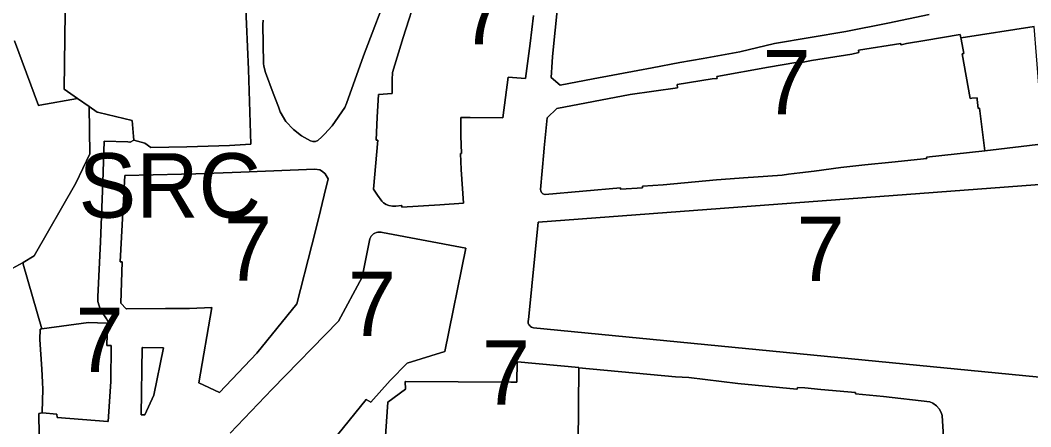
# Model space of a CAD drawing. Extents: x 598968 to 613553, y 4409678 to 4430833.
# Drawn here: x 608291.1 to 608478.9, y 4422922.4 to 4422998 of the extents above; entities that cross this region are included whole.
import ezdxf

# ---------------------------------------------------------------- set-up
doc = ezdxf.new("R2010")
doc.units = 0
for name, color, linetype in [('1', 7, 'Continuous'), ('Sòl Rústic Comú', 7, 'Continuous'), ('Sòl Rústic Protegit - Alt Nivell de Protecció', 7, 'Continuous'), ('ZONA 4. CASES UNIFAMILIRAS AÏLLADES EN PARCEL.LES', 7, 'Continuous'), ('ZONA 7. CONJUNTS AMB ORDENACIONS ESPECÍFIQUES', 7, 'Continuous')]:
    doc.layers.add(name, color=color, linetype=linetype)

msp = doc.modelspace()

# ---------------------------------------------------------------- linework, layer by layer
at = {"layer": '1'}
for points in [[(608332.8369, 4423005.7818), (608333.5772, 4422988.8668), (608334.0004, 4422974.9862), (608330.0268, 4422974.756), (608326.0469, 4422974.5859), (608322.1369, 4422974.4959), (608315.4383, 4422974.3469), (608315.387, 4422974.3458), (608314.277, 4422975.1757), (608312.2821, 4422975.7358), (608311.5869, 4422975.3514), (608311.5389, 4422975.3576), (608311.1269, 4422975.4114), (608306.7445, 4422975.535), (608306.527, 4422967.8816), (608306.0671, 4422956.832), (608305.5471, 4422946.6023), (608305.5971, 4422945.7324), (608305.7871, 4422944.8824), (608306.0071, 4422944.3324), (608306.2771, 4422943.8224), (608307.1971, 4422942.4926), (608307.6671, 4422941.5526), (608307.6058, 4422941.5694), (608307.3802, 4422941.6312), (608307.3797, 4422941.6169), (608307.25, 4422937.516), (608307.9971, 4422937.5061), (608308.05, 4422937.5057), (608307.96, 4422930.8065), (608307.5, 4422923.3966), (608307.4474, 4422923.4007), (608307.4471, 4422923.3966), (608297.9972, 4422924.1365), (608297.9572, 4422924.7364), (608295.2542, 4422925.0028), (608295.2268, 4422924.9966), (608294.6181, 4422924.8579), (608294.6658, 4422920.8153)], [(608359.9657, 4423004.6318), (608354.9559, 4422991.4121), (608351.7959, 4422982.5224), (608351.4659, 4422981.8324), (608349.1161, 4422978.4224), (608347.6861, 4422976.8324), (608347.2212, 4422976.357), (608346.4561, 4422975.6624), (608346.0261, 4422975.4824), (608345.6961, 4422975.4524), (608345.6805, 4422975.4558), (608345.5404, 4422975.4862), (608345.0961, 4422975.5824), (608343.4161, 4422976.5324), (608341.9062, 4422977.7322), (608340.5262, 4422979.1722), (608339.4663, 4422980.972), (608339.1663, 4422981.912), (608338.1263, 4422984.4818), (608336.7563, 4422988.3416), (608336.4263, 4422989.5116), (608336.3763, 4422990.0116), (608336.2563, 4422997.2314), (608336.2663, 4422998.0813)], [(608386.5362, 4422998.9364), (608385.8862, 4422993.6865), (608385.0567, 4422987.2008), (608385.0562, 4422987.1966), (608381.8486, 4422987.4523), (608381.7962, 4422987.4565), (608380.8563, 4422979.8671), (608374.7786, 4422979.9561), (608374.7463, 4422979.9566), (608373.0063, 4422979.9165), (608373.0363, 4422976.5566), (608373.1263, 4422973.2667), (608372.9892, 4422973.2667), (608373.0692, 4422970.2767), (608373.5133, 4422964.0016), (608369.1093, 4422963.6868), (608362.0694, 4422963.2367), (608362.0692, 4422963.24), (608362.0494, 4422963.5467), (608361.9968, 4422963.5415), (608360.9394, 4422963.4367), (608360.8865, 4422963.4367), (608360.4094, 4422963.4367), (608360.3565, 4422963.4367), (608359.6665, 4422963.5766), (608359.1765, 4422963.7566), (608358.6365, 4422964.0866), (608358.3165, 4422964.3566), (608357.5565, 4422965.4966), (608356.7965, 4422966.6365), (608357.5765, 4422975.7464), (608357.3294, 4422975.7464), (608357.2765, 4422975.7464), (608357.5065, 4422979.9913), (608357.7365, 4422984.2362), (608360.2565, 4422984.3963), (608360.2665, 4422986.9362), (608360.3565, 4422988.3262), (608362.2864, 4422994.8161), (608364.9964, 4423003.186)], [(608460.0791, 4422999.0845), (608452.3955, 4422997.5148), (608444.5755, 4422995.9173), (608431.3038, 4422993.6881), (608424.8743, 4422992.1884), (608421.4508, 4422991.552), (608418.0758, 4422990.927), (608413.7059, 4422990.187), (608408.5759, 4422989.1569), (608405.9459, 4422988.6669), (608397.626, 4422987.1168), (608391.5125, 4422985.9809), (608391.4691, 4422985.9728), (608389.8161, 4422987.3767), (608389.9961, 4422990.2166), (608390.0661, 4422991.3166), (608391.0261, 4423001.0964)], [(608481.2997, 4422975.0588), (608470.3803, 4422973.7569), (608470.3827, 4422973.7369), (608459.5854, 4422972.578), (608459.6254, 4422972.298), (608453.1254, 4422971.6579), (608448.1255, 4422971.1178), (608443.6339, 4422970.6124), (608438.6656, 4422969.9777), (608436.0556, 4422969.6477), (608433.8957, 4422969.4177), (608432.7257, 4422969.2376), (608427.4057, 4422968.8276), (608426.4457, 4422968.7676), (608420.5258, 4422968.3375), (608410.6059, 4422967.4173), (608406.796, 4422967.1673), (608406.796, 4422966.8573), (608402.7788, 4422966.6302), (608402.726, 4422966.6272), (608402.7162, 4422966.8327), (608402.716, 4422966.8372), (608388.6695, 4422965.6208), (608388.6262, 4422965.617), (608388.2962, 4422965.747), (608388.0462, 4422965.987), (608387.8862, 4422966.307), (608387.8562, 4422966.547), (608388.4662, 4422973.4769), (608388.5162, 4422974.3269), (608389.0561, 4422979.8668), (608390.8761, 4422981.6468), (608404.476, 4422984.2469), (608413.3059, 4422985.477), (608413.2559, 4422986.057), (608419.7658, 4422987.1371), (608420.6658, 4422987.2071), (608420.5958, 4422987.5871), (608430.2257, 4422989.2872), (608435.2956, 4422990.1873), (608435.2974, 4422990.1782), (608435.3356, 4422989.9773), (608435.3865, 4422989.9877), (608438.2156, 4422990.5673), (608445.6755, 4422991.7574), (608446.9955, 4422992.0474), (608446.9355, 4422992.4474), (608454.7754, 4422993.7275), (608454.7764, 4422993.7191), (608454.8054, 4422993.4775), (608454.8569, 4422993.4892), (608455.8654, 4422993.7175), (608459.2777, 4422994.2847), (608465.8153, 4422995.3976), (608465.8169, 4422995.3889), (608465.9349, 4422994.7568), (608465.9863, 4422994.7648), (608479.5806, 4422996.8922)], [(608288.2747, 4422951.0854), (608291.7035, 4422952.991), (608293.7259, 4422954.2042), (608301.4759, 4422967.7042), (608304.1009, 4422973.2042), (608303.9855, 4422981.9764), (608301.8041, 4422983.4861), (608294.7803, 4422982.2468), (608294.5383, 4422982.2042), (608290.1009, 4422994.2042)], [(608482.4651, 4422931.4241), (608386.5462, 4422940.7975), (608386.3506, 4422940.8474), (608386.1661, 4422940.929), (608385.9976, 4422941.0402), (608385.8499, 4422941.1777), (608385.727, 4422941.3378), (608385.6325, 4422941.5161), (608385.5688, 4422941.7077), (608385.5378, 4422941.907), (608385.5403, 4422942.1088), (608385.5762, 4422942.3074), (608387.3862, 4422960.4771), (608482.2651, 4422967.6184)], [(608330.1469, 4422921.187), (608337.9668, 4422929.417), (608350.2666, 4422942.0469), (608354.6666, 4422950.2668), (608356.1165, 4422957.3767), (608356.2337, 4422957.6439), (608356.3913, 4422957.8895), (608356.5855, 4422958.1073), (608356.8115, 4422958.2919), (608357.0637, 4422958.4389), (608357.3357, 4422958.5444), (608357.6209, 4422958.606), (608357.9123, 4422958.6221), (608357.9308, 4422958.6202), (608358.2026, 4422958.5922), (608358.4846, 4422958.5172), (608373.9863, 4422955.607), (608370.0664, 4422936.4073), (608363.0765, 4422934.2073), (608359.9165, 4422930.9973), (608356.3246, 4422926.9774), (608356.3066, 4422926.9573), (608355.4227, 4422927.4665), (608350.1696, 4422920.9573)], [(608358.9866, 4422919.7986), (608359.4565, 4422926.9773), (608362.7206, 4422929.4273), (608362.6965, 4422930.8373), (608362.7494, 4422930.8369), (608382.3063, 4422930.6776), (608382.3279, 4422930.6779), (608383.4187, 4422930.6907), (608383.5062, 4422934.4749), (608383.559, 4422934.4701), (608394.9581, 4422933.4465), (608394.9578, 4422933.3923), (608412.9107, 4422931.6688), (608415.3822, 4422931.5836), (608424.5187, 4422930.4756), (608435.5008, 4422929.3933), (608435.5017, 4422929.3985), (608435.5537, 4422929.3933), (608435.6115, 4422929.7281), (608435.6121, 4422929.7314), (608436.9286, 4422929.6485), (608439.9423, 4422929.3371), (608446.3629, 4422928.774), (608446.3988, 4422928.5109), (608451.5649, 4422928.0083), (608460.2151, 4422927.0661), (608460.7448, 4422926.792), (608461.4354, 4422926.3006), (608461.9091, 4422925.7113), (608462.3064, 4422925.0876), (608462.4485, 4422924.517), (608462.8683, 4422918.4791)]]:
    msp.add_lwpolyline(points, dxfattribs=at)
for points in [[(608470.3803, 4422973.7569), (608481.2997, 4422975.0588), (608479.5813, 4422996.884), (608479.5806, 4422996.8922), (608465.9863, 4422994.7648), (608465.9349, 4422994.7568), (608465.9819, 4422994.5015), (608466.4753, 4422991.8477), (608466.4666, 4422991.8461), (608466.1953, 4422991.7977), (608467.6753, 4422983.5079), (608467.9844, 4422983.5296), (608468.9538, 4422983.5978), (608468.9929, 4422983.2769), (608469.1994, 4422981.6399), (608469.3003, 4422981.6526), (608469.4154, 4422981.6661), (608469.4163, 4422981.6577)], [(608345.3167, 4422956.1766), (608342.5767, 4422945.2867), (608335.1468, 4422936.0768), (608328.1932, 4422928.8039), (608328.1769, 4422928.7868), (608324.3569, 4422930.5667), (608326.7267, 4422944.5854), (608322.6289, 4422944.4063), (608318.1898, 4422944.3865), (608318.137, 4422944.3864), (608310.87, 4422944.3763), (608310.8171, 4422944.3763), (608309.8321, 4422945.4162), (608310.1171, 4422953.1061), (608309.74, 4422953.1061), (608309.6871, 4422953.1061), (608310.605, 4422969.1427), (608321.1469, 4422969.396), (608323.7769, 4422969.436), (608330.5046, 4422969.7244), (608332.1363, 4422969.7944), (608345.9166, 4422970.3463), (608345.9258, 4422970.3446), (608346.8066, 4422970.1763), (608347.3366, 4422969.8963), (608347.8266, 4422969.4464), (608348.3666, 4422968.5164), (608347.6266, 4422965.4964), (608346.5566, 4422961.0765)], [(608315.9947, 4422928.2861), (608314.2987, 4422924.6024), (608314.246, 4422924.6028), (608313.6133, 4422924.6127), (608313.8157, 4422937.1273), (608313.8686, 4422937.1271), (608317.7424, 4422937.1137), (608317.7953, 4422937.1135)], [(608315.9947, 4422928.2861), (608317.7953, 4422937.1135), (608317.7424, 4422937.1137), (608313.8686, 4422937.1271), (608313.8157, 4422937.1273), (608313.6133, 4422924.6127), (608314.246, 4422924.6028), (608314.2987, 4422924.6024)]]:
    msp.add_lwpolyline(points, close=True, dxfattribs=at)
at = {"layer": 'Sòl Rústic Comú'}
for points in [[(608336.2663, 4422998.0813), (608336.2563, 4422997.2314), (608336.3763, 4422990.0116), (608336.4263, 4422989.5116), (608336.7563, 4422988.3416), (608338.1263, 4422984.4818), (608339.1663, 4422981.912), (608339.4663, 4422980.972), (608340.5262, 4422979.1722), (608341.9062, 4422977.7322), (608343.4161, 4422976.5324), (608345.0961, 4422975.5824), (608345.5404, 4422975.4862), (608345.6805, 4422975.4558), (608345.6961, 4422975.4524), (608346.0261, 4422975.4824), (608346.4561, 4422975.6624), (608347.2212, 4422976.357), (608347.6861, 4422976.8324), (608349.1161, 4422978.4224), (608351.4659, 4422981.8324), (608351.7959, 4422982.5224), (608354.9559, 4422991.4121), (608359.9657, 4423004.6318)], [(608290.1009, 4422994.2042), (608294.5383, 4422982.2042), (608294.7803, 4422982.2468), (608301.8041, 4422983.4861), (608299.331, 4422985.1977), (608299.5493, 4423004.3093)]]:
    msp.add_lwpolyline(points, dxfattribs=at)
msp.add_lwpolyline([(608312.2821, 4422975.7358), (608312.247, 4422975.7457), (608312.1889, 4422976.4339), (608311.937, 4422979.4156), (608305.7527, 4422980.8885), (608305.455, 4422980.9594), (608303.9855, 4422981.9764), (608304.1009, 4422973.2042), (608301.4759, 4422967.7042), (608293.7259, 4422954.2042), (608291.7035, 4422952.991), (608291.7029, 4422952.682), (608295.1737, 4422940.6293), (608303.8472, 4422941.7762), (608307.1832, 4422941.6708), (608307.3273, 4422941.6312), (608307.3797, 4422941.6169), (608307.3802, 4422941.6312), (608307.6058, 4422941.5694), (608307.6671, 4422941.5526), (608307.1971, 4422942.4926), (608306.2771, 4422943.8224), (608306.0071, 4422944.3324), (608305.7871, 4422944.8824), (608305.5971, 4422945.7324), (608305.5471, 4422946.6023), (608306.0671, 4422956.832), (608306.527, 4422967.8816), (608306.7445, 4422975.535), (608311.1269, 4422975.4114), (608311.5389, 4422975.3576), (608311.5869, 4422975.3514)], close=True, dxfattribs=at)
at = {"layer": 'Sòl Rústic Protegit - Alt Nivell de Protecció'}
msp.add_lwpolyline([(608294.6658, 4422920.8153), (608294.6181, 4422924.8579), (608295.2268, 4422924.9966), (608295.2542, 4422925.0028), (608295.2267, 4422925.0055), (608295.2173, 4422925.0064), (608295.2241, 4422925.2318), (608295.2823, 4422927.1664), (608295.2854, 4422927.2684), (608295.3473, 4422929.3263), (608295.2683, 4422930.7126), (608295.1311, 4422933.1204), (608294.8173, 4422938.6261), (608294.8473, 4422940.5861), (608295.1082, 4422940.6206), (608295.1737, 4422940.6293), (608291.7029, 4422952.682), (608291.7035, 4422952.991), (608288.2747, 4422951.0854)], dxfattribs=at)
at = {"layer": 'ZONA 4. CASES UNIFAMILIRAS AÏLLADES EN PARCEL.LES'}
msp.add_lwpolyline([(608462.8683, 4422918.4791), (608462.4485, 4422924.517), (608462.3064, 4422925.0876), (608461.9091, 4422925.7113), (608461.4354, 4422926.3006), (608460.7448, 4422926.792), (608460.2151, 4422927.0661), (608451.5649, 4422928.0083), (608446.3988, 4422928.5109), (608446.3629, 4422928.774), (608439.9423, 4422929.3371), (608436.9286, 4422929.6485), (608435.6121, 4422929.7314), (608435.6115, 4422929.7281), (608435.5537, 4422929.3933), (608435.5017, 4422929.3985), (608435.5008, 4422929.3933), (608424.5187, 4422930.4756), (608415.3822, 4422931.5836), (608412.9107, 4422931.6688), (608394.9578, 4422933.3923), (608394.8324, 4422919.1289)], dxfattribs=at)
at = {"layer": 'ZONA 7. CONJUNTS AMB ORDENACIONS ESPECÍFIQUES'}
for points in [[(608299.5493, 4423004.3093), (608299.331, 4422985.1977), (608301.8041, 4422983.4861), (608303.9855, 4422981.9764), (608305.455, 4422980.9594), (608305.7527, 4422980.8885), (608311.937, 4422979.4156), (608312.1889, 4422976.4339), (608312.247, 4422975.7457), (608312.2821, 4422975.7358), (608314.277, 4422975.1757), (608315.387, 4422974.3458), (608315.4383, 4422974.3469), (608322.1369, 4422974.4959), (608326.0469, 4422974.5859), (608330.0268, 4422974.756), (608334.0004, 4422974.9862), (608333.5772, 4422988.8668), (608332.8369, 4423005.7818)], [(608364.9964, 4423003.186), (608362.2864, 4422994.8161), (608360.3565, 4422988.3262), (608360.2665, 4422986.9362), (608360.2565, 4422984.3963), (608357.7365, 4422984.2362), (608357.5065, 4422979.9913), (608357.2765, 4422975.7464), (608357.3294, 4422975.7464), (608357.5765, 4422975.7464), (608356.7965, 4422966.6365), (608357.5565, 4422965.4966), (608358.3165, 4422964.3566), (608358.6365, 4422964.0866), (608359.1765, 4422963.7566), (608359.6665, 4422963.5766), (608360.3565, 4422963.4367), (608360.4094, 4422963.4367), (608360.8865, 4422963.4367), (608360.9394, 4422963.4367), (608361.9968, 4422963.5415), (608362.0494, 4422963.5467), (608362.0692, 4422963.24), (608362.0694, 4422963.2367), (608369.1093, 4422963.6868), (608373.5133, 4422964.0016), (608373.0692, 4422970.2767), (608372.9892, 4422973.2667), (608373.1263, 4422973.2667), (608373.0363, 4422976.5566), (608373.0063, 4422979.9165), (608374.7463, 4422979.9566), (608374.7786, 4422979.9561), (608380.8563, 4422979.8671), (608381.7962, 4422987.4565), (608381.8486, 4422987.4523), (608385.0562, 4422987.1966), (608385.0567, 4422987.2008), (608385.8862, 4422993.6865), (608386.5362, 4422998.9364)], [(608391.0261, 4423001.0964), (608390.0661, 4422991.3166), (608389.9961, 4422990.2166), (608389.8161, 4422987.3767), (608391.4691, 4422985.9728), (608391.5125, 4422985.9809), (608397.626, 4422987.1168), (608405.9459, 4422988.6669), (608408.5759, 4422989.1569), (608413.7059, 4422990.187), (608418.0758, 4422990.927), (608421.4508, 4422991.552), (608424.8743, 4422992.1884), (608431.3038, 4422993.6881), (608444.5755, 4422995.9173), (608452.3955, 4422997.5148), (608460.0791, 4422999.0845)], [(608482.2651, 4422967.6184), (608387.3862, 4422960.4771), (608385.5762, 4422942.3074), (608385.5403, 4422942.1088), (608385.5378, 4422941.907), (608385.5688, 4422941.7077), (608385.6325, 4422941.5161), (608385.727, 4422941.3378), (608385.8499, 4422941.1777), (608385.9976, 4422941.0402), (608386.1661, 4422940.929), (608386.3506, 4422940.8474), (608386.5462, 4422940.7975), (608482.4651, 4422931.4241)], [(608350.1696, 4422920.9573), (608355.4227, 4422927.4665), (608356.3066, 4422926.9573), (608356.3246, 4422926.9774), (608359.9165, 4422930.9973), (608363.0765, 4422934.2073), (608370.0664, 4422936.4073), (608373.9863, 4422955.607), (608358.4846, 4422958.5172), (608358.2026, 4422958.5922), (608357.9308, 4422958.6202), (608357.9123, 4422958.6221), (608357.6209, 4422958.606), (608357.3357, 4422958.5444), (608357.0637, 4422958.4389), (608356.8115, 4422958.2919), (608356.5855, 4422958.1073), (608356.3913, 4422957.8895), (608356.2337, 4422957.6439), (608356.1165, 4422957.3767), (608354.6666, 4422950.2668), (608350.2666, 4422942.0469), (608337.9668, 4422929.417), (608330.1469, 4422921.187)]]:
    msp.add_lwpolyline(points, dxfattribs=at)
for points in [[(608465.9349, 4422994.7568), (608465.8169, 4422995.3889), (608465.8153, 4422995.3976), (608459.2777, 4422994.2847), (608455.8654, 4422993.7175), (608454.8569, 4422993.4892), (608454.8054, 4422993.4775), (608454.7764, 4422993.7191), (608454.7754, 4422993.7275), (608446.9355, 4422992.4474), (608446.9955, 4422992.0474), (608445.6755, 4422991.7574), (608438.2156, 4422990.5673), (608435.3865, 4422989.9877), (608435.3356, 4422989.9773), (608435.2974, 4422990.1782), (608435.2956, 4422990.1873), (608430.2257, 4422989.2872), (608420.5958, 4422987.5871), (608420.6658, 4422987.2071), (608419.7658, 4422987.1371), (608413.2559, 4422986.057), (608413.3059, 4422985.477), (608404.476, 4422984.2469), (608390.8761, 4422981.6468), (608389.0561, 4422979.8668), (608388.5162, 4422974.3269), (608388.4662, 4422973.4769), (608387.8562, 4422966.547), (608387.8862, 4422966.307), (608388.0462, 4422965.987), (608388.2962, 4422965.747), (608388.6262, 4422965.617), (608388.6695, 4422965.6208), (608402.716, 4422966.8372), (608402.7162, 4422966.8327), (608402.726, 4422966.6272), (608402.7788, 4422966.6302), (608406.796, 4422966.8573), (608406.796, 4422967.1673), (608410.6059, 4422967.4173), (608420.5258, 4422968.3375), (608426.4457, 4422968.7676), (608427.4057, 4422968.8276), (608432.7257, 4422969.2376), (608433.8957, 4422969.4177), (608436.0556, 4422969.6477), (608438.6656, 4422969.9777), (608443.6339, 4422970.6124), (608448.1255, 4422971.1178), (608453.1254, 4422971.6579), (608459.6254, 4422972.298), (608459.5854, 4422972.578), (608470.3827, 4422973.7369), (608470.3803, 4422973.7569), (608469.4163, 4422981.6577), (608469.4154, 4422981.6661), (608469.3003, 4422981.6526), (608469.1994, 4422981.6399), (608468.9929, 4422983.2769), (608468.9538, 4422983.5978), (608467.9844, 4422983.5296), (608467.6753, 4422983.5079), (608466.1953, 4422991.7977), (608466.4666, 4422991.8461), (608466.4753, 4422991.8477), (608465.9819, 4422994.5015)], [(608345.3167, 4422956.1766), (608346.5566, 4422961.0765), (608347.6266, 4422965.4964), (608348.3666, 4422968.5164), (608347.8266, 4422969.4464), (608347.3366, 4422969.8963), (608346.8066, 4422970.1763), (608345.9258, 4422970.3446), (608345.9166, 4422970.3463), (608332.1363, 4422969.7944), (608330.5046, 4422969.7244), (608323.7769, 4422969.436), (608321.1469, 4422969.396), (608310.605, 4422969.1427), (608309.6871, 4422953.1061), (608309.74, 4422953.1061), (608310.1171, 4422953.1061), (608309.8321, 4422945.4162), (608310.8171, 4422944.3763), (608310.87, 4422944.3763), (608318.137, 4422944.3864), (608318.1898, 4422944.3865), (608322.6289, 4422944.4063), (608326.7267, 4422944.5854), (608324.3569, 4422930.5667), (608328.1769, 4422928.7868), (608328.1932, 4422928.8039), (608335.1468, 4422936.0768), (608342.5767, 4422945.2867)], [(608307.3797, 4422941.6169), (608307.3273, 4422941.6312), (608307.1832, 4422941.6708), (608303.8472, 4422941.7762), (608295.1737, 4422940.6293), (608295.1082, 4422940.6206), (608294.8473, 4422940.5861), (608294.8173, 4422938.6261), (608295.1311, 4422933.1204), (608295.2683, 4422930.7126), (608295.3473, 4422929.3263), (608295.2854, 4422927.2684), (608295.2823, 4422927.1664), (608295.2241, 4422925.2318), (608295.2173, 4422925.0064), (608295.2267, 4422925.0055), (608295.2542, 4422925.0028), (608297.9572, 4422924.7364), (608297.9972, 4422924.1365), (608307.4471, 4422923.3966), (608307.4474, 4422923.4007), (608307.5, 4422923.3966), (608307.96, 4422930.8065), (608308.05, 4422937.5057), (608307.9971, 4422937.5061), (608307.25, 4422937.516)], [(608394.9578, 4422933.3923), (608394.9581, 4422933.4465), (608383.559, 4422934.4701), (608383.5062, 4422934.4749), (608383.4187, 4422930.6907), (608382.3279, 4422930.6779), (608382.3063, 4422930.6776), (608362.7494, 4422930.8369), (608362.6965, 4422930.8373), (608362.7206, 4422929.4273), (608359.4565, 4422926.9773), (608358.9866, 4422919.7986), (608359.0357, 4422919.7978), (608365.3974, 4422919.7017), (608372.3464, 4422919.5677), (608376.8177, 4422919.4723), (608380.7856, 4422919.3876), (608383.0881, 4422919.3579), (608383.113, 4422919.3575), (608383.1063, 4422918.8379), (608394.8261, 4422918.498), (608394.8324, 4422919.1289)]]:
    msp.add_lwpolyline(points, close=True, dxfattribs=at)

# ---------------------------------------------------------------- texts
at = {"layer": 'Sòl Rústic Comú'}
msp.add_text('SRC', height=12, dxfattribs=at).set_placement((608301.9925, 4422961.3028))
at = {"layer": 'ZONA 7. CONJUNTS AMB ORDENACIONS ESPECÍFIQUES'}
for p in [(608372.7863, 4422993.5663), (608429.1195, 4422980.5073), (608329.0269, 4422949.5666), (608435.4129, 4422949.5213), (608352.0666, 4422939.2797), (608301.4337, 4422932.5864), (608376.9724, 4422926.4865)]:
    msp.add_text('7', height=12, dxfattribs=at).set_placement(p)

doc.saveas('drawing.dxf')
